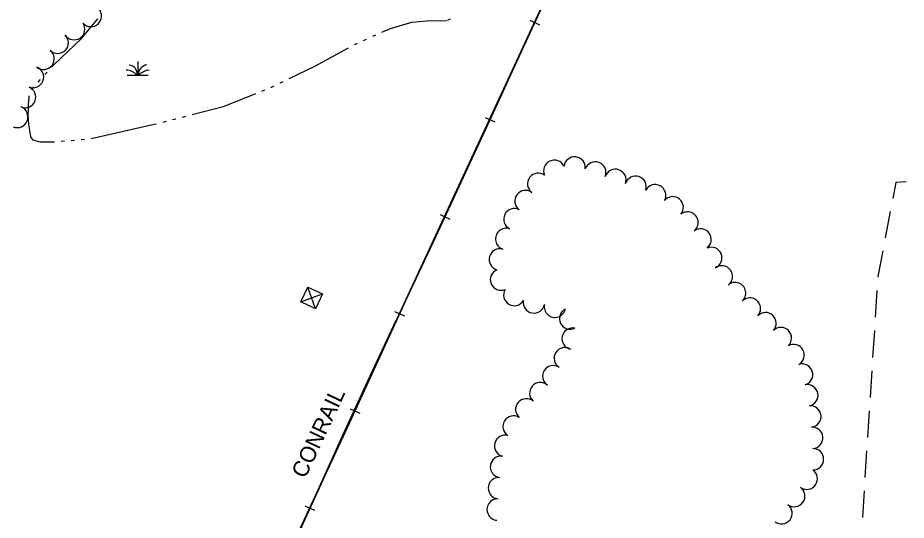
# Model space of a CAD drawing. Extents: x -25029 to 2274964, y -81170 to 687028.
# Drawn here: x -4237 to -3406, y -64414 to -63945 of the extents above; entities that cross this region are included whole.
import ezdxf

# ---------------------------------------------------------------- set-up
doc = ezdxf.new("R2010")
doc.units = 0
for name, color, linetype in [('RD_X_RR_1', 7, 'Continuous'), ('RECREATION', 7, 'Continuous'), ('ROAD-NAME', 7, 'Continuous'), ('RR', 7, 'Continuous'), ('TRANSPWRLN', 7, 'Continuous'), ('TREES', 7, 'Continuous'), ('WATER', 7, 'Continuous')]:
    doc.layers.add(name, color=color, linetype=linetype)

msp = doc.modelspace()

# ---------------------------------------------------------------- linework, layer by layer
at = {"layer": 'RD_X_RR_1'}
for points in [[(-4010.17, -64503.25), (-3979.48, -64438.45), (-3899.3, -64263.25), (-3810.19, -64071.12), (-3716.08, -63868.3), (-3614.29, -63648.05), (-3501.74, -63407.21), (-3474.93, -63349.36), (-3428.58, -63244.79)], [(-4189.03, -64889.98), (-4168.69, -64845.5), (-4149.34, -64803.83), (-4131.49, -64765.8), (-4108.05, -64715.21), (-4084.99, -64663.81), (-4057.88, -64606.88), (-4030.72, -64547.96), (-4003.25, -64487.5), (-3981.32, -64440.65), (-3956.13, -64386.53), (-3932.99, -64335.44), (-3909.23, -64283.83), (-3882.87, -64227.16)]]:
    msp.add_lwpolyline(points, dxfattribs=at)
at = {"layer": 'RECREATION'}
for p, q in [((-3420.9, -64125.75), (-3425.58, -64150.31)), ((-3433.32, -64199.63), (-3434.93, -64224.58)), ((-3435.73, -64237.05), (-3437.33, -64262)), ((-3438.14, -64274.48), (-3439.74, -64299.42)), ((-3440.54, -64311.9), (-3442.15, -64336.85)), ((-3442.95, -64349.32), (-3444.55, -64374.27)), ((-3445.35, -64386.74), (-3446.96, -64411.69))]:
    msp.add_line(p, q, dxfattribs=at)
for points in [[(-3405.94, -64097.99), (-3415.71, -64098.53), (-3418.56, -64113.47)], [(-3427.92, -64162.59), (-3432.48, -64186.52), (-3432.52, -64187.16)]]:
    msp.add_lwpolyline(points, dxfattribs=at)
at = {"layer": 'RR'}
for p, q in [((-3757.81, -63947.09), (-3748.74, -63951.29)), ((-3799.66, -64037.93), (-3790.58, -64042.1)), ((-3841.67, -64128.67), (-3832.58, -64132.86)), ((-3884.25, -64219.16), (-3875.16, -64223.33)), ((-3925.89, -64310.08), (-3916.79, -64314.25)), ((-3968.2, -64400.64), (-3959.15, -64404.88))]:
    msp.add_line(p, q, dxfattribs=at)
msp.add_lwpolyline([(-3416.49, -63213.39), (-3439.49, -63269.27), (-3466.71, -63333.45), (-3492.01, -63387.84), (-3516.03, -63439.84), (-3535.52, -63482.78), (-3556.19, -63525.96), (-3587.28, -63592.79), (-3614.79, -63651.98), (-3647.78, -63722.73), (-3669.39, -63768.95), (-3697.1, -63829.56), (-3732.21, -63903.69), (-3765.72, -63976.08), (-3795.64, -64041.15), (-3820.2, -64094.02), (-3845.91, -64149.83), (-3872.07, -64204.57), (-3926.43, -64323.27), (-3964.59, -64404.71), (-4005.24, -64494.52), (-4059.11, -64609.42), (-4122.45, -64748.36)], dxfattribs=at)
at = {"layer": 'TRANSPWRLN'}
for p, q in [((-3971.98, -64210.02), (-3951.6, -64202.82)), ((-3958.19, -64216.61), (-3965.32, -64196.43))]:
    msp.add_line(p, q, dxfattribs=at)
msp.add_lwpolyline([(-3971.98, -64210.02), (-3965.32, -64196.43), (-3951.6, -64202.82), (-3958.19, -64216.61), (-3971.98, -64210.02)], dxfattribs=at)
at = {"layer": 'TREES'}
for centre, start, end in [((-4168.25, -63943.08), 222.49233, 42.49233), ((-4183.93, -63955.41), 213.88946, 33.88946), ((-4199.25, -63968.11), 225.39699, 45.39699), ((-4212.47, -63983.08), 231.74323, 51.74323), ((-4222.37, -64000.22), 248.20268, 68.20268), ((-4229.76, -64018.8), 248.41317, 68.41317), ((-4237.16, -64037.39), 248.20228, 68.20228), ((-3734.98, -64087.71), 24.81506, 204.81506), ((-3715.97, -64084.67), 353.35809, 173.35809), ((-3696.68, -64089.37), 339.24067, 159.24067), ((-3677.91, -64096.26), 340.45251, 160.45251), ((-3750, -64099.95), 53.47254, 233.47254), ((-3658.97, -64102.69), 342.07489, 162.07489), ((-3640.69, -64110.58), 331.23217, 151.23217), ((-3761.9, -64116.02), 53.51314, 233.51314), ((-3624.29, -64121.85), 319.74499, 139.74499), ((-3772.32, -64133), 63.42504, 243.42504), ((-3610.43, -64136.14), 308.51828, 128.51828), ((-3779.98, -64151.43), 71.45426, 251.45426), ((-3598.2, -64151.96), 306.89494, 126.89494), ((-3785.9, -64170.53), 74.08216, 254.08216), ((-3588.21, -64169.13), 293.53145, 113.53145), ((-3578.32, -64186.38), 306.08811, 126.08811), ((-3784.8, -64189.38), 112.57661, 292.57661), ((-3565.91, -64202.04), 310.71082, 130.71082), ((-3772.38, -64203.75), 149.103, 329.103), ((-3753.97, -64210.71), 169.45655, 349.45655), ((-3552.08, -64216.45), 316.91406, 136.91406), ((-3734.38, -64214.69), 167.57308, 347.57308), ((-3720.16, -64225.8), 116.40749, 296.40749), ((-3537.47, -64230.11), 316.94158, 136.94158), ((-3717.79, -64244.54), 77.99626, 257.99626), ((-3523.17, -64244.07), 314.44297, 134.44297), ((-3725.2, -64262.78), 57.78836, 237.78836), ((-3511.2, -64259.9), 299.73408, 119.73408), ((-3503.29, -64278.13), 287.20167, 107.20167), ((-3736, -64279.62), 56.88162, 236.88162), ((-3748.08, -64295.49), 48.55529, 228.55529), ((-3498.42, -64297.5), 281.01824, 101.01824), ((-3761.21, -64310.58), 49.40184, 229.40184), ((-3495.54, -64317.27), 275.56601, 95.56601), ((-3773.08, -64326.61), 57.57917, 237.57917), ((-3493.87, -64337.2), 273.98964, 93.98964), ((-3780.96, -64344.73), 75.36396, 255.36396), ((-3493.16, -64357.17), 270.11324, 90.11324), ((-3784.84, -64364.31), 82.26669, 262.26669), ((-3498.94, -64375.32), 234.5289, 54.5289), ((-3786.78, -64384.2), 86.57019, 266.57019), ((-3510.62, -64391.55), 234.01757, 54.01757), ((-3787.98, -64404.17), 86.57019, 266.57019), ((-3522.55, -64407.61), 232.75674, 52.75674)]:
    msp.add_arc(centre, 10, start, end, dxfattribs=at)
at = {"layer": 'WATER'}
for p, q in [((-3902.25, -63961.11), (-3905.1, -63962.38)), ((-3910.81, -63964.93), (-3913.67, -63966.2)), ((-4124.38, -63985.61), (-4124.38, -63998.41)), ((-4217.61, -64004.82), (-4215.5, -64002.52)), ((-4211.28, -63997.91), (-4209.16, -63995.61)), ((-4134.38, -63998.41), (-4114.58, -63998.41)), ((-3988.74, -64004.64), (-3991.55, -64006)), ((-4005.8, -64012.38), (-4008.7, -64013.55)), ((-4097.92, -64041.7), (-4100.95, -64042.48)), ((-4088.84, -64039.37), (-4091.87, -64040.15)), ((-4079.76, -64037.04), (-4082.79, -64037.82)), ((-4192.84, -64060.14), (-4195.95, -64060.41)), ((-4183.5, -64059.33), (-4186.61, -64059.6)), ((-4174.16, -64058.53), (-4177.27, -64058.8))]:
    msp.add_line(p, q, dxfattribs=at)
for points in [[(-4204.94, -63991), (-4202.7, -63988.56), (-4177.35, -63964.4), (-4161.88, -63945.83)], [(-3835.71, -63947.63), (-3854.29, -63947.89), (-3868.44, -63949.07), (-3888.49, -63954.97), (-3896.54, -63958.56)], [(-3832.26, -63946.23), (-3833.54, -63946.76), (-3835.16, -63947.41)], [(-3919.37, -63968.75), (-3921.5, -63969.7), (-3922.2, -63970.08)], [(-3927.68, -63973.08), (-3959.23, -63990.32), (-3983.12, -64001.91)], [(-4223.27, -64012.18), (-4222.15, -64009.77), (-4221.84, -64009.43)], [(-3997.17, -64008.73), (-3999.32, -64009.77), (-4000.01, -64010.05)], [(-4202.18, -64060.94), (-4203.29, -64061.04), (-4215.67, -64061.04), (-4222.15, -64059.27), (-4224.33, -64056.02), (-4224.43, -64055.6), (-4225.47, -64049.98), (-4226.25, -64044.57), (-4226.68, -64039.94), (-4226.82, -64035.67), (-4226.74, -64031.07), (-4226.49, -64025.65), (-4226.08, -64019.81), (-4225.88, -64017.86)], [(-4014.5, -64015.88), (-4044.71, -64028.04), (-4073.71, -64035.49)], [(-4107, -64044.03), (-4108.97, -64044.54), (-4167.96, -64057.83)]]:
    msp.add_lwpolyline(points, dxfattribs=at)
for centre, radius, start, end in [((-4135.02, -64006.01), 12.28, 39.591, 90.74772), ((-4132.73, -63996.66), 7.64, 346.73685, 87.26205), ((-4114.71, -63997.81), 9.09, 97.75656, 183.81906), ((-4112.69, -64008.28), 14.6, 94.47765, 137.47447)]:
    msp.add_arc(centre, radius, start, end, dxfattribs=at)

# ---------------------------------------------------------------- texts
at = {"layer": 'ROAD-NAME'}
msp.add_text('CONRAIL', height=15, rotation=65, dxfattribs=at).set_placement((-3967.79, -64375.93))

doc.saveas('drawing.dxf')
